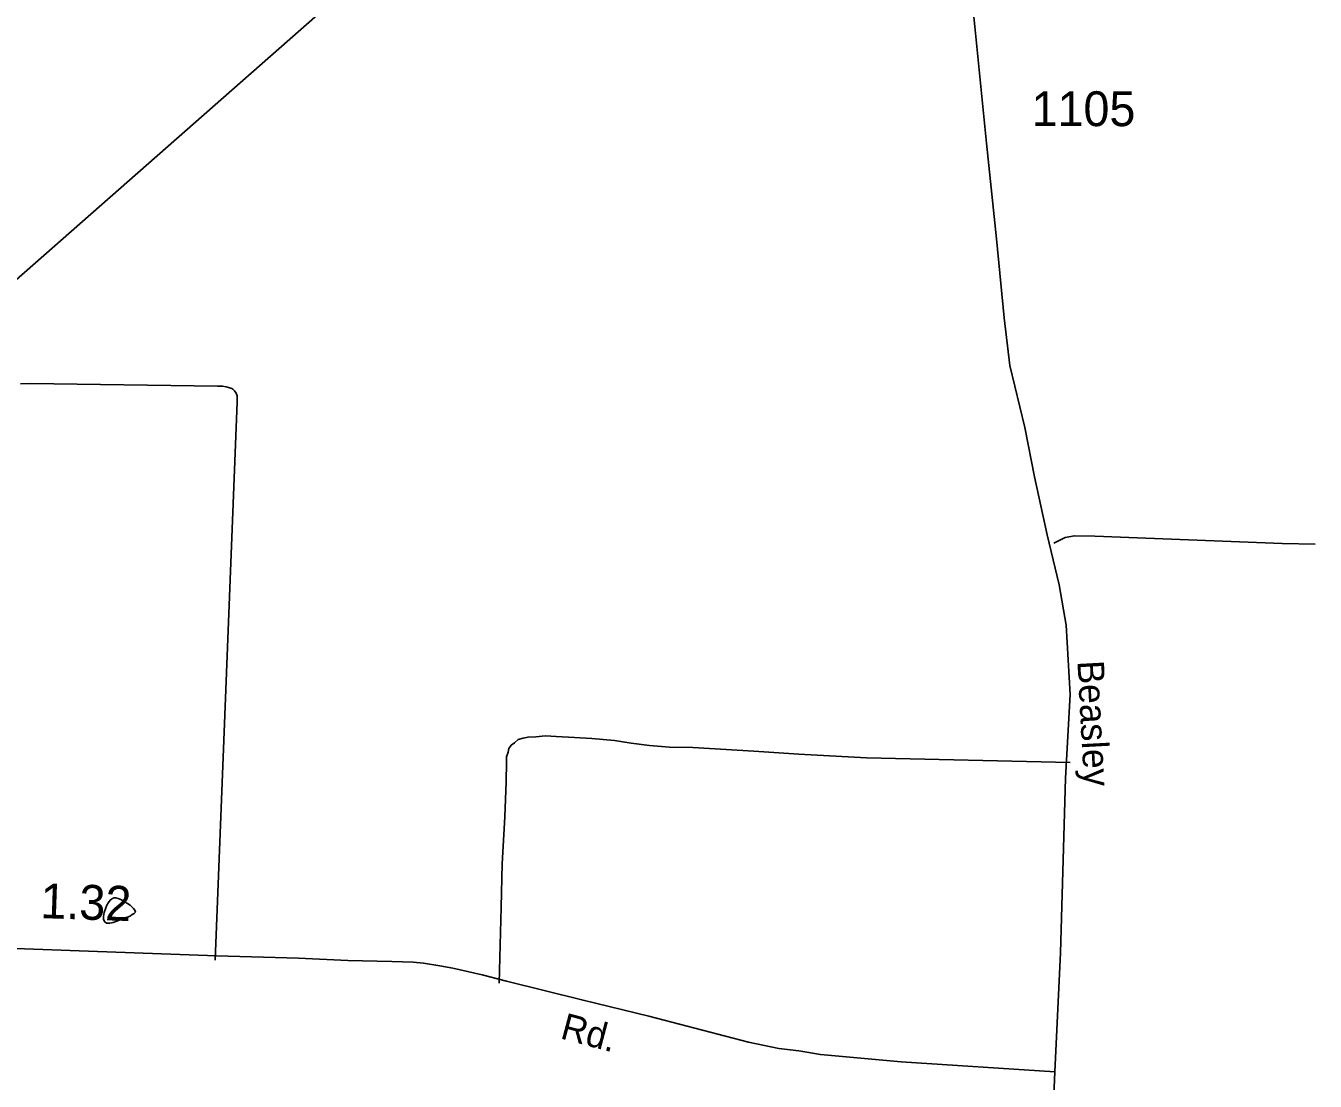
# Model space of a CAD drawing. Extents: x 2082433 to 2279600, y 546599 to 755198.
# Drawn here: x 2146187 to 2150811, y 575582 to 579366 of the extents above; entities that cross this region are included whole.
import ezdxf

# ---------------------------------------------------------------- set-up
doc = ezdxf.new("R2010")
doc.units = 0
for name, color, linetype in [('Exist Boundary Political Fire Districts', 7, 'Continuous'), ('Exist Hydrographic Misc Water Feature', 7, 'Continuous'), ('Exist Road Non-System Type 51', 7, 'Continuous'), ('Exist Road Secondary Mileage Hundredths English Label', 7, 'Continuous'), ('Exist Road Secondary Type 51 Attributed', 7, 'Continuous'), ('Exist Road Secondary Type 51 Label', 7, 'Continuous'), ('Exist Road Secondary Type 51 Number Label', 7, 'Continuous')]:
    doc.layers.add(name, color=color, linetype=linetype)

msp = doc.modelspace()

# ---------------------------------------------------------------- linework, layer by layer
at = {"layer": 'Exist Boundary Political Fire Districts'}
msp.add_lwpolyline([(2148987.7, 588267), (2148853.6, 588086.8), (2148166.4, 587162.7), (2149373.8, 581288.4), (2142989.3, 575675.9), (2139650, 576994.9)], dxfattribs=at)
at = {"layer": 'Exist Hydrographic Misc Water Feature'}
msp.add_lwpolyline([(2146541.6, 576167.5), (2146555.5, 576171.6), (2146561.5, 576175.6), (2146567.6, 576179.6), (2146575.6, 576183.6), (2146579.5, 576187.7), (2146577.5, 576195.6), (2146573.4, 576201.6), (2146567.2, 576207.6), (2146561.3, 576213.6), (2146551.2, 576219.6), (2146543.2, 576223.5), (2146537.3, 576227.5), (2146527.2, 576233.5), (2146517.4, 576237.4), (2146509.4, 576239.4), (2146503.3, 576239.3), (2146497.3, 576237.3), (2146493.4, 576235.3), (2146489.3, 576231.3), (2146483.4, 576223.3), (2146477.4, 576213.3), (2146473.5, 576203.2), (2146467.6, 576187.2), (2146465.5, 576173.2), (2146465.5, 576163.2), (2146467.6, 576157.2), (2146469.6, 576153.2), (2146475.6, 576149.3), (2146487.7, 576149.3), (2146499.6, 576151.3), (2146513.5, 576155.4), (2146527.7, 576161.4), (2146541.6, 576167.5)], dxfattribs=at)
at = {"layer": 'Exist Road Non-System Type 51'}
for points in [[(2146167.8, 578082.5), (2146203.8, 578083.8), (2146873.5, 578074.2), (2146891.5, 578073.9), (2146905.5, 578071.6), (2146913.4, 578069.4), (2146925.3, 578065.2), (2146929.3, 578063.1), (2146935.2, 578057), (2146941, 578048.9), (2146944.8, 578038.8), (2146944.8, 578036.8), (2146944.5, 578024.8), (2146944.4, 578016.8), (2146866, 576016.6)], [(2149872.8, 577511.3), (2149913.5, 577530.8), (2149947.2, 577537.9), (2150019.9, 577536.1), (2150691.8, 577509.5), (2150810.6, 577507.8)], [(2149931.6, 576724.4), (2149201.8, 576741.2), (2148958.6, 576754.3), (2148796.9, 576765.6), (2148579.2, 576778), (2148495.2, 576779.6), (2148423.3, 576785.1), (2148357.5, 576794.4), (2148297.7, 576803.6), (2148215.9, 576811.3), (2148153.9, 576814.5), (2148088, 576817.9), (2148050.1, 576820.6), (2148016, 576817.3), (2147988, 576815.9), (2147969.9, 576812.2), (2147951.8, 576806.6), (2147939.6, 576794.9), (2147927.4, 576787.1), (2147919.2, 576775.3), (2147916.9, 576761.3), (2147910.6, 576745.5), (2147910.2, 576725.5), (2147908.8, 576655.5), (2147904.2, 576529.6), (2147894.8, 576361.8), (2147891.7, 576205.9), (2147884.2, 575934.1)]]:
    msp.add_lwpolyline(points, dxfattribs=at)
at = {"layer": 'Exist Road Secondary Type 51 Attributed'}
for points in [[(2149561.4, 579640.9), (2149589.8, 579363.3), (2149631.6, 578945.1), (2149667.2, 578601.6), (2149695.7, 578318.7), (2149715.3, 578147.9), (2149768.7, 577925.4), (2149804.3, 577749.3), (2149849.6, 577541.1), (2149892.3, 577361.3), (2149917.3, 577217.2), (2149931.5, 576968.1), (2149915.5, 576669.1), (2149909.3, 576459.1), (2149897.7, 576042.7), (2149876.3, 575615.6)], [(2146049.7, 576062), (2146871, 576031.6), (2147164.7, 576023), (2147341.9, 576015.2), (2147499.6, 576011.3), (2147575.5, 576009.3), (2147612.5, 576005.4), (2147670.9, 575995.7), (2147717.7, 575987.9), (2147823.1, 575963.2), (2147910.9, 575941.2), (2148185.2, 575872.6), (2148421.2, 575814.9), (2148778.4, 575722.4), (2148887.5, 575699.7), (2148958.8, 575691.4), (2149036.4, 575677.9), (2149325.6, 575651.2), (2149876.3, 575615.6)], [(2149876.3, 575615.6), (2149858.7, 575193.3), (2149853.2, 575058.7), (2149854.9, 574982.3), (2149862.5, 574922.8), (2149882, 574827.5), (2149899.3, 574768), (2149937.2, 574658.7), (2149970.2, 574573.2), (2150047, 574337.3), (2150102.8, 574114.3), (2150150.4, 573903.3)]]:
    msp.add_lwpolyline(points, dxfattribs=at)

# ---------------------------------------------------------------- texts
at = {"layer": 'Exist Road Secondary Mileage Hundredths English Label'}
msp.add_text('1.32', height=125, rotation=358.0719, dxfattribs=at).set_placement((2146237.6, 576167))
at = {"layer": 'Exist Road Secondary Type 51 Label'}
for s, rotation, p in [('Beasley', 273.0766, (2149957.6, 577088.3)), ('Rd.', 345.056, (2148099.7, 575736.3))]:
    msp.add_text(s, height=95, rotation=rotation, dxfattribs=at).set_placement(p)
at = {"layer": 'Exist Road Secondary Type 51 Number Label'}
msp.add_text('1105', height=125, dxfattribs=at).set_placement((2149793.7, 579006))

doc.saveas('drawing.dxf')
